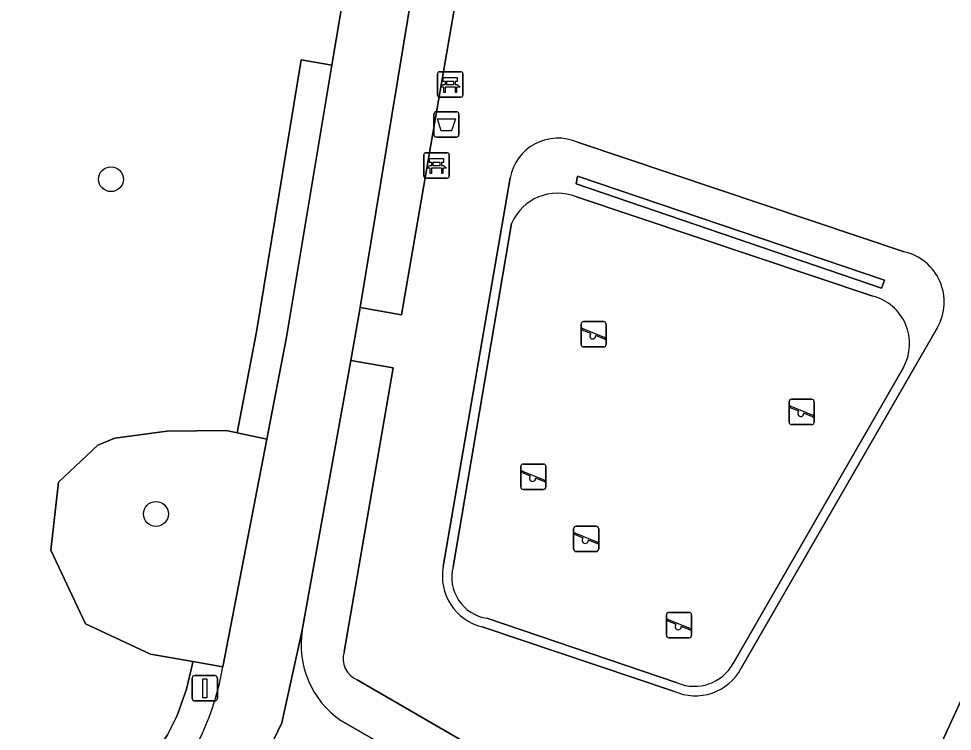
# Model space of a CAD drawing. Extents: x 162803 to 163818, y 381639 to 382475.
# Drawn here: x 163090.45 to 163127.25, y 381809.85 to 381837.92 of the extents above; entities that cross this region are included whole.
import ezdxf

# ---------------------------------------------------------------- set-up
doc = ezdxf.new("R2010")
doc.units = 0
for name, color, linetype in [('IMGEO_Afvalbak', 7, 'Continuous'), ('IMGEO_Bank', 7, 'Continuous'), ('IMGEO_Boom', 7, 'Continuous'), ('IMGEO_Groenvoorziening', 7, 'Continuous'), ('IMGEO_Haag', 7, 'Continuous'), ('IMGEO_Lichtmast', 7, 'Continuous'), ('IMGEO_Muur', 7, 'Continuous'), ('IMGEO_Speelvoorziening', 7, 'Continuous'), ('IMGEO_Terreindeel_zand', 7, 'Continuous'), ('IMGEO_Voetpad_gesloten', 7, 'Continuous'), ('IMGEO_Voetpad_open', 7, 'Continuous')]:
    doc.layers.add(name, color=color, linetype=linetype)

msp = doc.modelspace()

# ---------------------------------------------------------------- linework, layer by layer
at = {"layer": 'IMGEO_Afvalbak'}
for p, q in [((163106.817, 381833.352), (163106.817, 381834.152)), ((163106.817, 381834.152), (163106.817, 381833.352)), ((163106.917, 381834.252), (163107.707, 381834.252)), ((163107.707, 381834.252), (163106.917, 381834.252)), ((163107.807, 381834.152), (163107.807, 381833.352)), ((163107.807, 381833.352), (163107.807, 381834.152)), ((163107.707, 381833.252), (163106.917, 381833.252)), ((163106.917, 381833.252), (163107.707, 381833.252))]:
    msp.add_line(p, q, dxfattribs=at)
msp.add_lwpolyline([(163106.96, 381833.966), (163107.664, 381833.966), (163107.515, 381833.496), (163107.109, 381833.496), (163106.96, 381833.966)], dxfattribs=at)
for centre, start, end in [((163106.917, 381834.152), 90, 180), ((163106.917, 381834.152), 90, 180), ((163107.707, 381834.152), 0, 90), ((163107.707, 381834.152), 360, 90), ((163106.917, 381833.352), 180, 270), ((163106.917, 381833.352), 180, 270), ((163107.707, 381833.352), 270, 0), ((163107.707, 381833.352), 270, 0)]:
    msp.add_arc(centre, 0.1, start, end, dxfattribs=at)
at = {"layer": 'IMGEO_Bank'}
for p, q in [((163106.961, 381834.9), (163106.961, 381835.741)), ((163106.961, 381835.741), (163106.961, 381834.9)), ((163107.036, 381835.825), (163107.877, 381835.825)), ((163107.877, 381835.825), (163107.036, 381835.825)), ((163107.961, 381835.75), (163107.961, 381834.909)), ((163107.961, 381834.909), (163107.961, 381835.75)), ((163107.658, 381835.223), (163107.265, 381835.223)), ((163107.27, 381835.331), (163107.27, 381835.437)), ((163107.314, 381835.437), (163107.314, 381835.331)), ((163107.602, 381835.443), (163107.32, 381835.443)), ((163107.32, 381835.325), (163107.602, 381835.325)), ((163107.608, 381835.331), (163107.608, 381835.437)), ((163107.652, 381835.437), (163107.652, 381835.331)), ((163107.886, 381834.825), (163107.045, 381834.825)), ((163107.045, 381834.825), (163107.886, 381834.825)), ((163106.497, 381832.635), (163107.338, 381832.635)), ((163107.338, 381832.635), (163106.497, 381832.635)), ((163106.422, 381831.71), (163106.422, 381832.551)), ((163106.422, 381832.551), (163106.422, 381831.71)), ((163106.731, 381832.141), (163106.731, 381832.247)), ((163106.775, 381832.247), (163106.775, 381832.141)), ((163107.063, 381832.253), (163106.781, 381832.253)), ((163107.069, 381832.141), (163107.069, 381832.247)), ((163107.113, 381832.247), (163107.113, 381832.141)), ((163107.422, 381832.56), (163107.422, 381831.719)), ((163107.422, 381831.719), (163107.422, 381832.56)), ((163107.119, 381832.033), (163106.726, 381832.033)), ((163106.781, 381832.135), (163107.063, 381832.135)), ((163107.347, 381831.635), (163106.506, 381831.635)), ((163106.506, 381831.635), (163107.347, 381831.635))]:
    msp.add_line(p, q, dxfattribs=at)
for points in [[(163107.264, 381835.443), (163107.178, 381835.443), (163107.178, 381835.604), (163107.741, 381835.604), (163107.741, 381835.443), (163107.658, 381835.443)], [(163107.208, 381835.223), (163107.066, 381835.223), (163107.178, 381835.325), (163107.264, 381835.325)], [(163107.258, 381835.216), (163107.258, 381835.009), (163107.215, 381835.009), (163107.215, 381835.216)], [(163107.658, 381835.325), (163107.741, 381835.325), (163107.853, 381835.223), (163107.714, 381835.223)], [(163107.708, 381835.216), (163107.708, 381835.009), (163107.664, 381835.009), (163107.664, 381835.216)], [(163106.725, 381832.253), (163106.639, 381832.253), (163106.639, 381832.414), (163107.202, 381832.414), (163107.202, 381832.253), (163107.119, 381832.253)], [(163106.669, 381832.033), (163106.527, 381832.033), (163106.639, 381832.135), (163106.725, 381832.135)], [(163106.719, 381832.026), (163106.719, 381831.819), (163106.676, 381831.819), (163106.676, 381832.026)], [(163107.119, 381832.135), (163107.202, 381832.135), (163107.314, 381832.033), (163107.175, 381832.033)], [(163107.169, 381832.026), (163107.169, 381831.819), (163107.125, 381831.819), (163107.125, 381832.026)]]:
    msp.add_lwpolyline(points, dxfattribs=at)
for centre, radius, start, end in [((163107.039, 381835.747), 0.0779, 92.4484, 184.2845), ((163107.039, 381835.747), 0.0779, 92.4484, 184.2845), ((163107.883, 381835.747), 0.0779, 2.4484, 94.2845), ((163107.883, 381835.747), 0.0779, 2.4484, 94.2845), ((163107.208, 381835.216), 0.00671, 2.8957, 87.1043), ((163107.265, 381835.216), 0.00671, 92.8957, 177.1043), ((163107.263, 381835.436), 0.00671, 2.8957, 87.1043), ((163107.263, 381835.332), 0.00671, 272.8957, 357.1043), ((163107.32, 381835.436), 0.00671, 92.8957, 177.1043), ((163107.32, 381835.332), 0.00671, 182.8957, 267.1043), ((163107.602, 381835.436), 0.00671, 2.8957, 87.1043), ((163107.602, 381835.332), 0.00671, 272.8957, 357.1043), ((163107.659, 381835.436), 0.00671, 92.8957, 177.1043), ((163107.659, 381835.332), 0.00671, 182.8957, 267.1043), ((163107.657, 381835.216), 0.00671, 2.8957, 87.1043), ((163107.714, 381835.216), 0.00671, 92.8957, 177.1043), ((163107.039, 381834.903), 0.0779, 182.4484, 274.2845), ((163107.039, 381834.903), 0.0779, 182.4484, 274.2845), ((163107.883, 381834.903), 0.0779, 272.4484, 4.2845), ((163107.883, 381834.903), 0.0779, 272.4484, 4.2845), ((163106.5, 381832.557), 0.0779, 92.4484, 184.2845), ((163106.5, 381832.557), 0.0779, 92.4484, 184.2845), ((163107.344, 381832.557), 0.0779, 2.4484, 94.2845), ((163107.344, 381832.557), 0.0779, 2.4484, 94.2845), ((163106.724, 381832.246), 0.00671, 2.8957, 87.1043), ((163106.781, 381832.246), 0.00671, 92.8957, 177.1043), ((163107.063, 381832.246), 0.00671, 2.8957, 87.1043), ((163107.12, 381832.246), 0.00671, 92.8957, 177.1043), ((163106.669, 381832.026), 0.00671, 2.8957, 87.1043), ((163106.726, 381832.026), 0.00671, 92.8957, 177.1043), ((163106.724, 381832.142), 0.00671, 272.8957, 357.1043), ((163106.781, 381832.142), 0.00671, 182.8957, 267.1043), ((163107.063, 381832.142), 0.00671, 272.8957, 357.1043), ((163107.12, 381832.142), 0.00671, 182.8957, 267.1043), ((163107.118, 381832.026), 0.00671, 2.8957, 87.1043), ((163107.175, 381832.026), 0.00671, 92.8957, 177.1043), ((163106.5, 381831.713), 0.0779, 182.4484, 274.2845), ((163106.5, 381831.713), 0.0779, 182.4484, 274.2845), ((163107.344, 381831.713), 0.0779, 272.4484, 4.2845), ((163107.344, 381831.713), 0.0779, 272.4484, 4.2845)]:
    msp.add_arc(centre, radius, start, end, dxfattribs=at)
at = {"layer": 'IMGEO_Boom'}
for centre in [(163094.089, 381831.594), (163095.862, 381818.412)]:
    msp.add_circle(centre, 0.489, dxfattribs=at)
at = {"layer": 'IMGEO_Groenvoorziening'}
for points in [[(163187.076, 381889.394), (163174.933, 381879.363), (163150.559, 381859.228), (163149.449, 381858.533), (163145.2, 381849.303), (163139.723, 381837.404), (163122.194, 381799.325), (163146.159, 381785.538), (163165.579, 381774.251), (163221.717, 381741.438)], [(163098.212, 381854.416), (163076.88, 381813.818), (163090.397, 381802.347), (163095.3, 381808.222), (163096.323, 381809.712), (163096.699, 381810.48), (163097.065, 381811.518), (163097.285, 381812.456), (163097.313, 381812.601), (163095.654, 381812.885), (163093.084, 381814.089), (163091.717, 381816.986), (163092.023, 381819.659), (163093.573, 381821.127), (163094.247, 381821.393), (163096.287, 381821.678), (163098.633, 381821.699), (163099.058, 381821.608), (163099.829, 381825.588), (163101.591, 381836.3), (163102.801, 381836.083), (163103.298, 381839.057)], [(163103.276, 381812.977), (163105.213, 381824.161), (163103.546, 381824.454), (163101.631, 381813.839)], [(163098.497, 381812.398), (163097.313, 381812.601), (163097.285, 381812.456), (163097.065, 381811.518), (163096.699, 381810.48), (163096.323, 381809.712), (163095.3, 381808.222), (163090.397, 381802.347), (163076.88, 381813.818)], [(163103.147, 381810.284), (163120.891, 381800.069), (163121.542, 381801.602), (163103.799, 381811.878)]]:
    msp.add_lwpolyline(points, dxfattribs=at)
for points in [[(163103.907, 381826.548), (163105.546, 381826.254), (163107.571, 381837.962), (163108.172, 381841.377), (163106.415, 381841.671)], [(163102.801, 381836.083), (163101.591, 381836.3), (163099.829, 381825.588), (163099.058, 381821.608), (163100.231, 381821.355), (163101.01, 381825.376)], [(163100.231, 381821.355), (163099.058, 381821.608), (163098.633, 381821.699), (163096.287, 381821.678), (163094.247, 381821.393), (163093.573, 381821.127), (163092.023, 381819.659), (163091.717, 381816.986), (163093.084, 381814.089), (163095.654, 381812.885), (163097.313, 381812.601), (163098.497, 381812.398)]]:
    msp.add_lwpolyline(points, close=True, dxfattribs=at)
for centre, radius, start, end in [((163105.199, 381813.26), 3.615, 170.7819, 235.409), ((163104.141, 381812.715), 0.904, 163.1384, 247.76), ((163088.353, 381814.07), 10.28, 320.0805, 350.6395)]:
    msp.add_arc(centre, radius, start, end, dxfattribs=at)
at = {"layer": 'IMGEO_Haag'}
msp.add_lwpolyline([(163103.907, 381826.548), (163105.546, 381826.254), (163107.571, 381837.962), (163108.172, 381841.377), (163106.415, 381841.671)], close=True, dxfattribs=at)
for points in [[(163103.276, 381812.977), (163105.213, 381824.161), (163103.546, 381824.454), (163101.631, 381813.839)], [(163103.147, 381810.284), (163120.891, 381800.069), (163121.542, 381801.602), (163103.799, 381811.878)]]:
    msp.add_lwpolyline(points, dxfattribs=at)
for centre, radius, start, end in [((163105.199, 381813.26), 3.615, 170.7819, 235.409), ((163104.141, 381812.715), 0.904, 163.1384, 247.76)]:
    msp.add_arc(centre, radius, start, end, dxfattribs=at)
at = {"layer": 'IMGEO_Lichtmast'}
for p, q in [((163097.393, 381812.05), (163098.183, 381812.05)), ((163098.183, 381812.05), (163097.393, 381812.05)), ((163097.293, 381811.15), (163097.293, 381811.95)), ((163097.293, 381811.95), (163097.293, 381811.15)), ((163098.283, 381811.95), (163098.283, 381811.15)), ((163098.283, 381811.15), (163098.283, 381811.95)), ((163098.183, 381811.05), (163097.393, 381811.05)), ((163097.393, 381811.05), (163098.183, 381811.05))]:
    msp.add_line(p, q, dxfattribs=at)
msp.add_lwpolyline([(163097.713, 381811.925), (163097.863, 381811.925), (163097.863, 381811.175), (163097.713, 381811.175), (163097.713, 381811.925)], dxfattribs=at)
for centre, start, end in [((163097.393, 381811.95), 90, 180), ((163097.393, 381811.95), 90, 180), ((163098.183, 381811.95), 0, 90), ((163098.183, 381811.95), 360, 90), ((163097.393, 381811.15), 180, 270), ((163097.393, 381811.15), 180, 270), ((163098.183, 381811.15), 270, 0), ((163098.183, 381811.15), 270, 0)]:
    msp.add_arc(centre, 0.1, start, end, dxfattribs=at)
at = {"layer": 'IMGEO_Muur'}
for points in [[(163125.361, 381828.738), (163112.482, 381833.048)], [(163109.821, 381831.654), (163107.187, 381816.342)], [(163112.435, 381830.9), (163124.115, 381826.991)], [(163107.574, 381816.332), (163109.877, 381829.854)], [(163118.935, 381812.344), (163126.667, 381825.753)], [(163125.329, 381824.182), (163118.612, 381812.522)], [(163116.409, 381811.76), (163108.908, 381814.303)], [(163108.723, 381813.963), (163116.266, 381811.439)]]:
    msp.add_lwpolyline(points, dxfattribs=at)
for points in [[(163124.577, 381827.624), (163112.473, 381831.708), (163112.42, 381831.406), (163124.455, 381827.307)], [(163124.455, 381827.307), (163112.42, 381831.406), (163112.473, 381831.708), (163124.577, 381827.624)]]:
    msp.add_lwpolyline(points, close=True, dxfattribs=at)
for centre, radius, start, end in [((163111.71, 381831.285), 1.925, 66.3483, 168.9484), ((163111.696, 381829.057), 1.986, 68.1391, 156.3415), ((163124.901, 381826.759), 2.032, 330.3361, 76.9247), ((163123.633, 381825.116), 1.936, 331.1731, 75.5732), ((163109.214, 381815.965), 2.062, 169.4741, 256.2225), ((163109.157, 381815.919), 1.635, 165.3889, 261.2583), ((163117.124, 381813.298), 2.047, 245.2255, 332.2359), ((163117.085, 381813.372), 1.748, 247.2492, 330.911)]:
    msp.add_arc(centre, radius, start, end, dxfattribs=at)
at = {"layer": 'IMGEO_Speelvoorziening'}
for p, q in [((163112.717, 381825.987), (163113.507, 381825.987)), ((163113.507, 381825.987), (163112.717, 381825.987)), ((163112.617, 381825.087), (163112.617, 381825.887)), ((163112.617, 381825.887), (163112.617, 381825.087)), ((163113, 381825.515), (163112.661, 381825.652)), ((163112.686, 381825.712), (163113.562, 381825.359)), ((163113.607, 381825.887), (163113.607, 381825.087)), ((163113.607, 381825.087), (163113.607, 381825.887)), ((163113.538, 381825.299), (163113.198, 381825.436)), ((163113.507, 381824.987), (163112.717, 381824.987)), ((163112.717, 381824.987), (163113.507, 381824.987)), ((163120.816, 381822.031), (163120.816, 381822.831)), ((163120.816, 381822.831), (163120.816, 381822.031)), ((163120.885, 381822.656), (163121.761, 381822.303)), ((163120.916, 381822.931), (163121.706, 381822.931)), ((163121.706, 381822.931), (163120.916, 381822.931)), ((163121.806, 381822.831), (163121.806, 381822.031)), ((163121.806, 381822.031), (163121.806, 381822.831)), ((163121.199, 381822.459), (163120.86, 381822.596)), ((163121.737, 381822.243), (163121.397, 381822.38)), ((163121.706, 381821.931), (163120.916, 381821.931)), ((163120.916, 381821.931), (163121.706, 381821.931)), ((163110.243, 381819.476), (163110.243, 381820.276)), ((163110.243, 381820.276), (163110.243, 381819.476)), ((163110.312, 381820.101), (163111.188, 381819.748)), ((163110.343, 381820.376), (163111.133, 381820.376)), ((163111.133, 381820.376), (163110.343, 381820.376)), ((163111.233, 381820.276), (163111.233, 381819.476)), ((163111.233, 381819.476), (163111.233, 381820.276)), ((163110.626, 381819.904), (163110.287, 381820.041)), ((163111.164, 381819.688), (163110.824, 381819.825)), ((163111.133, 381819.376), (163110.343, 381819.376)), ((163110.343, 381819.376), (163111.133, 381819.376)), ((163112.425, 381817.932), (163113.215, 381817.932)), ((163113.215, 381817.932), (163112.425, 381817.932)), ((163112.325, 381817.032), (163112.325, 381817.832)), ((163112.325, 381817.832), (163112.325, 381817.032)), ((163112.708, 381817.46), (163112.369, 381817.597)), ((163112.394, 381817.657), (163113.27, 381817.304)), ((163113.315, 381817.832), (163113.315, 381817.032)), ((163113.315, 381817.032), (163113.315, 381817.832)), ((163113.246, 381817.244), (163112.906, 381817.381)), ((163113.215, 381816.932), (163112.425, 381816.932)), ((163112.425, 381816.932), (163113.215, 381816.932)), ((163115.985, 381813.635), (163115.985, 381814.435)), ((163115.985, 381814.435), (163115.985, 381813.635)), ((163116.368, 381814.063), (163116.029, 381814.2)), ((163116.054, 381814.26), (163116.93, 381813.907)), ((163116.085, 381814.535), (163116.875, 381814.535)), ((163116.875, 381814.535), (163116.085, 381814.535)), ((163116.975, 381814.435), (163116.975, 381813.635)), ((163116.975, 381813.635), (163116.975, 381814.435)), ((163116.906, 381813.847), (163116.566, 381813.984)), ((163116.875, 381813.535), (163116.085, 381813.535)), ((163116.085, 381813.535), (163116.875, 381813.535))]:
    msp.add_line(p, q, dxfattribs=at)
for centre, radius, start, end in [((163112.717, 381825.887), 0.1, 90, 180), ((163112.717, 381825.887), 0.1, 90, 180), ((163113.507, 381825.887), 0.1, 0, 90), ((163113.507, 381825.887), 0.1, 360, 90), ((163112.674, 381825.682), 0.0327, 68.078, 248.078), ((163113.079, 381825.425), 0.12, 130.9928, 5.1632), ((163113.55, 381825.329), 0.0327, 248.078, 68.078), ((163112.717, 381825.087), 0.1, 180, 270), ((163112.717, 381825.087), 0.1, 180, 270), ((163113.507, 381825.087), 0.1, 270, 0), ((163113.507, 381825.087), 0.1, 270, 0), ((163120.916, 381822.831), 0.1, 90, 180), ((163120.916, 381822.831), 0.1, 90, 180), ((163120.873, 381822.626), 0.0327, 68.078, 248.078), ((163121.706, 381822.831), 0.1, 0, 90), ((163121.706, 381822.831), 0.1, 360, 90), ((163121.278, 381822.369), 0.12, 130.9928, 5.1632), ((163121.749, 381822.273), 0.0327, 248.078, 68.078), ((163120.916, 381822.031), 0.1, 180, 270), ((163120.916, 381822.031), 0.1, 180, 270), ((163121.706, 381822.031), 0.1, 270, 0), ((163121.706, 381822.031), 0.1, 270, 0), ((163110.343, 381820.276), 0.1, 90, 180), ((163110.343, 381820.276), 0.1, 90, 180), ((163110.3, 381820.071), 0.0327, 68.078, 248.078), ((163111.133, 381820.276), 0.1, 0, 90), ((163111.133, 381820.276), 0.1, 360, 90), ((163110.705, 381819.814), 0.12, 130.9928, 5.1632), ((163111.176, 381819.718), 0.0327, 248.078, 68.078), ((163110.343, 381819.476), 0.1, 180, 270), ((163110.343, 381819.476), 0.1, 180, 270), ((163111.133, 381819.476), 0.1, 270, 0), ((163111.133, 381819.476), 0.1, 270, 0), ((163112.425, 381817.832), 0.1, 90, 180), ((163112.425, 381817.832), 0.1, 90, 180), ((163113.215, 381817.832), 0.1, 0, 90), ((163113.215, 381817.832), 0.1, 360, 90), ((163112.382, 381817.627), 0.0327, 68.078, 248.078), ((163112.787, 381817.37), 0.12, 130.9928, 5.1632), ((163113.258, 381817.274), 0.0327, 248.078, 68.078), ((163112.425, 381817.032), 0.1, 180, 270), ((163112.425, 381817.032), 0.1, 180, 270), ((163113.215, 381817.032), 0.1, 270, 0), ((163113.215, 381817.032), 0.1, 270, 0), ((163116.085, 381814.435), 0.1, 90, 180), ((163116.085, 381814.435), 0.1, 90, 180), ((163116.042, 381814.23), 0.0327, 68.078, 248.078), ((163116.875, 381814.435), 0.1, 0, 90), ((163116.875, 381814.435), 0.1, 360, 90), ((163116.447, 381813.973), 0.12, 130.9928, 5.1632), ((163116.918, 381813.877), 0.0327, 248.078, 68.078), ((163116.085, 381813.635), 0.1, 180, 270), ((163116.085, 381813.635), 0.1, 180, 270), ((163116.875, 381813.635), 0.1, 270, 0), ((163116.875, 381813.635), 0.1, 270, 0)]:
    msp.add_arc(centre, radius, start, end, dxfattribs=at)
at = {"layer": 'IMGEO_Terreindeel_zand'}
for points in [[(163124.115, 381826.991), (163112.435, 381830.9)], [(163109.877, 381829.854), (163107.574, 381816.332)], [(163118.612, 381812.522), (163125.329, 381824.182)], [(163108.908, 381814.303), (163116.409, 381811.76)]]:
    msp.add_lwpolyline(points, dxfattribs=at)
for centre, radius, start, end in [((163111.696, 381829.057), 1.986, 68.1391, 156.3415), ((163123.633, 381825.116), 1.936, 331.1731, 75.5732), ((163109.157, 381815.919), 1.635, 165.3889, 261.2583), ((163117.085, 381813.372), 1.748, 247.2492, 330.911)]:
    msp.add_arc(centre, radius, start, end, dxfattribs=at)
at = {"layer": 'IMGEO_Voetpad_gesloten'}
for points in [[(163106.512, 381858.816), (163105.724, 381853.567), (163103.298, 381839.057), (163102.801, 381836.083), (163101.01, 381825.376), (163100.231, 381821.355), (163098.497, 381812.398)], [(163099.206, 381806.914), (163099.304, 381807.107), (163099.426, 381807.286), (163100.83, 381810.188), (163101.631, 381813.839), (163103.546, 381824.454), (163103.907, 381826.548), (163106.415, 381841.671)], [(163101.631, 381813.839), (163100.83, 381810.188), (163099.426, 381807.286)], [(163165.579, 381774.251), (163146.159, 381785.538), (163122.194, 381799.325), (163120.891, 381800.069), (163103.147, 381810.284)]]:
    msp.add_lwpolyline(points, dxfattribs=at)
for centre, radius, start, end in [((163105.199, 381813.26), 3.615, 170.7819, 235.409), ((163088.353, 381814.07), 10.28, 320.0805, 350.6395)]:
    msp.add_arc(centre, radius, start, end, dxfattribs=at)
at = {"layer": 'IMGEO_Voetpad_open'}
for points in [[(163111.98, 381863.459), (163109.596, 381849.671), (163109.433, 381848.729), (163111.776, 381848.223), (163111.02, 381843.928), (163106.906, 381844.629), (163106.415, 381841.671), (163108.172, 381841.377), (163107.571, 381837.962), (163105.546, 381826.254), (163103.907, 381826.548), (163103.546, 381824.454), (163105.213, 381824.161), (163103.276, 381812.977)], [(163103.799, 381811.878), (163121.542, 381801.602), (163120.891, 381800.069), (163122.194, 381799.325), (163139.723, 381837.404), (163145.2, 381849.303)], [(163112.482, 381833.048), (163125.361, 381828.738)], [(163107.187, 381816.342), (163109.821, 381831.654)], [(163126.667, 381825.753), (163118.935, 381812.344)], [(163116.266, 381811.439), (163108.723, 381813.963)]]:
    msp.add_lwpolyline(points, dxfattribs=at)
for centre, radius, start, end in [((163111.71, 381831.285), 1.925, 66.3483, 168.9484), ((163124.901, 381826.759), 2.032, 330.3361, 76.9247), ((163109.214, 381815.965), 2.062, 169.4741, 256.2225), ((163104.141, 381812.715), 0.904, 163.1384, 247.76), ((163117.124, 381813.298), 2.047, 245.2255, 332.2359)]:
    msp.add_arc(centre, radius, start, end, dxfattribs=at)

doc.saveas('drawing.dxf')
